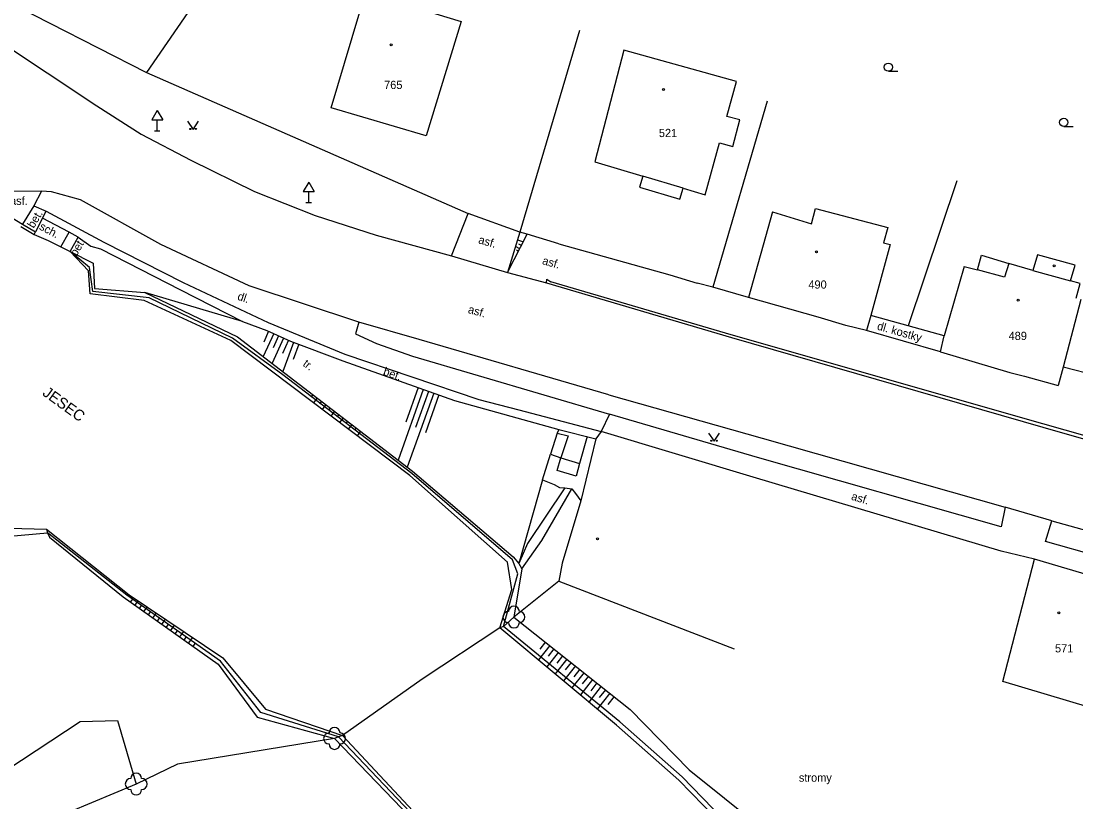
# Model space of a CAD drawing. Extents: x -794191 to -788944, y -1117087 to -1105044.
# Drawn here: x -792322.7 to -792226.3, y -1110073.7 to -1110002.4 of the extents above; entities that cross this region are included whole.
import ezdxf

# ---------------------------------------------------------------- set-up
doc = ezdxf.new("R2010")
doc.units = 0
for name, color, linetype in [('Doplněk polohopisu', 7, 'Continuous'), ('Doplňkové značky', 7, 'Continuous'), ('Hranice - ploty_ zdi', 7, 'Continuous'), ('Komunikace', 7, 'Continuous'), ('Pomocné popisy', 7, 'Continuous'), ('Stavební objekty', 7, 'Continuous'), ('Vodstvo', 7, 'Continuous'), ('Výškopis', 7, 'Continuous'), ('Zeleň', 7, 'Continuous'), ('Značky druhů budov', 7, 'Continuous'), ('Značky druhů pozemků', 7, 'Continuous'), ('Čísla popisná', 7, 'Continuous')]:
    doc.layers.add(name, color=color, linetype=linetype)

msp = doc.modelspace()

# ---------------------------------------------------------------- linework, layer by layer
at = {"layer": 'Doplněk polohopisu'}
for p, q in [((-792321.53, -1110019.28), (-792322.58, -1110020.93)), ((-792283.37, -1110023.85), (-792281.86, -1110019.97)), ((-792277.13, -1110021.66), (-792278.27, -1110025.36)), ((-792278.27, -1110025.36), (-792276.46, -1110021.87)), ((-792283.37, -1110023.85), (-792278.27, -1110025.36)), ((-792278.27, -1110025.36), (-792274.7, -1110026.31)), ((-792291.85, -1110029.89), (-792292.15, -1110030.97)), ((-792292.15, -1110030.97), (-792290.24, -1110031.84)), ((-792290.24, -1110031.84), (-792286.94, -1110032.99)), ((-792286.94, -1110032.99), (-792268.95, -1110038.28)), ((-792268.95, -1110038.28), (-792269.7, -1110039.88)), ((-792255.44, -1110042.24), (-792268.95, -1110038.28)), ((-792233.18, -1110048.59), (-792255.44, -1110042.24)), ((-792232.8, -1110046.8), (-792233.18, -1110048.59)), ((-792229.11, -1110049.92), (-792228.53, -1110048.03)), ((-792221.62, -1110052.03), (-792229.11, -1110049.92))]:
    msp.add_line(p, q, dxfattribs=at)
msp.add_lwpolyline([(-792320.85, -1110017.93), (-792321.53, -1110019.28), (-792320.4, -1110019.77)], dxfattribs=at)
at = {"layer": 'Doplňkové značky'}
for p, q in [((-792310.27, -1110010.554), (-792310.77, -1110011.42)), ((-792310.27, -1110010.554), (-792309.77, -1110011.42)), ((-792310.77, -1110011.42), (-792309.77, -1110011.42)), ((-792310.27, -1110012.42), (-792310.27, -1110011.42)), ((-792310.52, -1110012.42), (-792310.02, -1110012.42)), ((-792296.43, -1110017.104), (-792296.93, -1110017.97)), ((-792296.43, -1110017.104), (-792295.93, -1110017.97)), ((-792296.93, -1110017.97), (-792295.93, -1110017.97)), ((-792296.43, -1110018.97), (-792296.43, -1110017.97)), ((-792296.68, -1110018.97), (-792296.18, -1110018.97))]:
    msp.add_line(p, q, dxfattribs=at)
at = {"layer": 'Hranice - ploty_ zdi'}
for p, q in [((-792301.9, -1109993.53), (-792311.24, -1110007.08)), ((-792324.48, -1110000.31), (-792311.24, -1110007.08)), ((-792271.69, -1110003.26), (-792277.13, -1110021.66)), ((-792311.24, -1110007.08), (-792281.86, -1110019.97)), ((-792254.54, -1110009.7), (-792259.52, -1110026.69)), ((-792237.21, -1110017), (-792241.66, -1110030.23)), ((-792277.13, -1110021.66), (-792281.86, -1110019.97)), ((-792322.73, -1110021.17), (-792321.5, -1110021.9)), ((-792321.5, -1110021.9), (-792321.39, -1110021.64)), ((-792276.46, -1110021.87), (-792277.13, -1110021.66)), ((-792273.57, -1110022.74), (-792276.46, -1110021.87)), ((-792274.7, -1110026.31), (-792257.81, -1110031.28)), ((-792257.83, -1110031.05), (-792274.31, -1110026.2)), ((-792259.52, -1110026.69), (-792260.93, -1110026.32)), ((-792241.66, -1110030.23), (-792245.08, -1110029.29)), ((-792238.37, -1110031.13), (-792241.66, -1110030.23)), ((-792257.81, -1110031.28), (-792229.37, -1110039.49)), ((-792229.37, -1110039.49), (-792204.24, -1110046.62)), ((-792230.11, -1110051.54), (-792233.17, -1110050.81)), ((-792273.59, -1110053.54), (-792257.55, -1110059.73))]:
    msp.add_line(p, q, dxfattribs=at)
for points in [[(-792321.5, -1110021.9), (-792320.23, -1110022.43), (-792319.06, -1110023), (-792318.31, -1110021.68), (-792320.76, -1110020.39), (-792321.39, -1110021.64)], [(-792273.57, -1110022.74), (-792263.44, -1110025.56), (-792260.93, -1110026.32)], [(-792274.7, -1110026.31), (-792274.66, -1110025.98), (-792274.31, -1110026.2)], [(-792256.24, -1110027.63), (-792259.52, -1110026.69)], [(-792179.19, -1110052.78), (-792185.06, -1110051.55), (-792193.9, -1110049.28), (-792204.24, -1110046.3), (-792229.36, -1110039.19), (-792257.83, -1110031.05)], [(-792269.7, -1110039.88), (-792270.19, -1110040.54), (-792271.56, -1110046.2)], [(-792233.17, -1110050.81), (-792255.81, -1110044.06), (-792269.7, -1110039.88)], [(-792273.03, -1110045.03), (-792276.45, -1110050.09), (-792277.22, -1110051.93)], [(-792276.97, -1110052.41), (-792275.14, -1110049.83), (-792272.39, -1110045.11)], [(-792273.28, -1110051.9), (-792273.59, -1110053.54), (-792277.68, -1110056.82)], [(-792277.68, -1110056.82), (-792278.64, -1110057.67), (-792278.96, -1110057.8), (-792286.05, -1110062.5), (-792293.35, -1110067.65), (-792293.71, -1110067.76), (-792294.07, -1110067.91)], [(-792294.07, -1110067.91), (-792308.41, -1110070.25), (-792312.19, -1110072.07)], [(-792312.19, -1110072.07), (-792328.56, -1110078.91), (-792341, -1110085.14), (-792354.54, -1110092.7)]]:
    msp.add_lwpolyline(points, dxfattribs=at)
at = {"layer": 'Komunikace'}
for p, q in [((-792327.2, -1110002.57), (-792315.79, -1110010.14)), ((-792315.79, -1110010.14), (-792311.73, -1110012.73)), ((-792311.73, -1110012.73), (-792307.21, -1110015.09)), ((-792307.21, -1110015.09), (-792301.37, -1110017.96)), ((-792301.37, -1110017.96), (-792295.84, -1110020.16)), ((-792320.76, -1110020.39), (-792320.4, -1110019.77)), ((-792295.84, -1110020.16), (-792290.26, -1110021.94)), ((-792317.48, -1110022.13), (-792318.31, -1110021.68)), ((-792318.21, -1110023.43), (-792317.48, -1110022.13)), ((-792290.26, -1110021.94), (-792283.37, -1110023.85)), ((-792319.06, -1110023), (-792318.21, -1110023.43)), ((-792286.34, -1110031.47), (-792291.85, -1110029.89)), ((-792238.7, -1110032.59), (-792245.48, -1110030.66)), ((-792269.01, -1110036.54), (-792286.34, -1110031.47)), ((-792269.01, -1110036.54), (-792255, -1110040.5)), ((-792255, -1110040.5), (-792232.8, -1110046.8)), ((-792273.74, -1110043.43), (-792273.41, -1110042.29)), ((-792228.53, -1110048.03), (-792232.8, -1110046.8)), ((-792228.53, -1110048.03), (-792221.06, -1110050.12))]:
    msp.add_line(p, q, dxfattribs=at)
for points in [[(-792301.88, -1110026.57), (-792309.93, -1110022.81), (-792317.27, -1110018.72), (-792319.93, -1110018), (-792320.85, -1110017.93), (-792324.06, -1110017.96), (-792327.14, -1110018.52), (-792328.68, -1110019.09), (-792332.12, -1110021.39), (-792334.03, -1110023.5)], [(-792339.38, -1110033.4), (-792333.27, -1110024.12), (-792330.84, -1110021.56), (-792328.94, -1110020.43), (-792326.91, -1110019.75), (-792324.79, -1110019.6), (-792322.58, -1110020.93), (-792321.39, -1110021.64)], [(-792320.4, -1110019.77), (-792315.14, -1110022.59), (-792307.89, -1110026.27), (-792300.13, -1110029.91), (-792293.14, -1110032.83), (-792280.88, -1110036.97), (-792277.24, -1110037.89), (-792269.7, -1110039.88)], [(-792317.48, -1110022.13), (-792316.33, -1110022.95), (-792315.45, -1110023.2), (-792308.14, -1110026.93), (-792302.49, -1110029.82), (-792300.26, -1110030.64), (-792298.1, -1110031.63), (-792293.31, -1110033.42), (-792283.12, -1110037.05), (-792273.58, -1110039.68), (-792270.19, -1110040.54)], [(-792291.85, -1110029.89), (-792301.88, -1110026.57)], [(-792273.58, -1110039.68), (-792273.73, -1110040.02), (-792274.33, -1110041.95)], [(-792270.99, -1110040.33), (-792271.69, -1110042.8), (-792272, -1110043.97), (-792273.74, -1110043.43)], [(-792273.73, -1110040.02), (-792272.74, -1110040.27), (-792273.41, -1110042.29)], [(-792275.06, -1110044.28), (-792274.33, -1110041.95), (-792273.41, -1110042.29), (-792271.69, -1110042.8)], [(-792275.06, -1110044.28), (-792274.01, -1110044.73), (-792273.52, -1110044.98), (-792273.03, -1110045.03), (-792272.39, -1110045.11), (-792272.05, -1110045.54), (-792271.56, -1110046.2)]]:
    msp.add_lwpolyline(points, dxfattribs=at)
at = {"layer": 'Stavební objekty'}
for p, q in [((-792262.23, -1110017.66), (-792265.9, -1110016.55)), ((-792254.07, -1110019.81), (-792256.24, -1110027.63)), ((-792243.32, -1110022.81), (-792245.08, -1110029.29)), ((-792236.54, -1110024.8), (-792238.37, -1110031.13)), ((-792236.54, -1110024.8), (-792235.33, -1110025.12)), ((-792230.26, -1110025.16), (-792226.82, -1110026.12)), ((-792225.88, -1110027.82), (-792227.49, -1110033.99)), ((-792245.08, -1110029.29), (-792245.48, -1110030.66)), ((-792227.49, -1110033.99), (-792227.96, -1110035.67)), ((-792224.44, -1110034.79), (-792227.49, -1110033.99)), ((-792271.56, -1110046.2), (-792273.28, -1110051.9)), ((-792233.01, -1110062.7), (-792230.11, -1110051.54)), ((-792223.67, -1110053.44), (-792230.11, -1110051.54))]:
    msp.add_line(p, q, dxfattribs=at)
for points in [[(-792282.51, -1110002.44), (-792285.69, -1110012.88), (-792294.39, -1110010.32), (-792291.24, -1109999.8), (-792289.18, -1110000.33), (-792286.41, -1110001.25), (-792284.81, -1110001.74)], [(-792257.03, -1110011.43), (-792258.23, -1110011.1), (-792257.36, -1110007.92), (-792267.63, -1110005.04), (-792270.28, -1110015.24), (-792265.9, -1110016.55), (-792266.21, -1110017.55), (-792262.53, -1110018.66), (-792262.23, -1110017.66), (-792260.2, -1110018.27), (-792258.9, -1110013.51), (-792257.68, -1110013.85)]]:
    msp.add_lwpolyline(points, close=True, dxfattribs=at)
for points in [[(-792254.07, -1110019.81), (-792250.49, -1110020.92), (-792250.12, -1110019.5), (-792243.52, -1110021.25), (-792243.91, -1110022.64), (-792243.32, -1110022.81)], [(-792226.31, -1110027.7), (-792225.94, -1110026.37), (-792226.82, -1110026.12), (-792226.42, -1110024.68), (-792229.86, -1110023.73), (-792230.26, -1110025.16), (-792232.47, -1110024.54), (-792232.85, -1110025.77), (-792235.33, -1110025.12), (-792234.97, -1110023.76)], [(-792234.97, -1110023.76), (-792232.47, -1110024.54)], [(-792245.48, -1110030.66), (-792247.36, -1110030.2), (-792249.9, -1110029.45), (-792256.24, -1110027.63)], [(-792238.7, -1110032.59), (-792238.37, -1110031.13)], [(-792238.7, -1110032.59), (-792232.39, -1110034.48), (-792231.04, -1110034.81), (-792227.96, -1110035.67)], [(-792224.1, -1110055.15), (-792222.61, -1110055.55), (-792225.15, -1110065.04), (-792233.01, -1110062.7)]]:
    msp.add_lwpolyline(points, dxfattribs=at)
at = {"layer": 'Vodstvo'}
for p, q in [((-792287, -1110043.7), (-792298.78, -1110034.7)), ((-792293.71, -1110067.76), (-792285.44, -1110076.43))]:
    msp.add_line(p, q, dxfattribs=at)
for points in [[(-792298.78, -1110034.7), (-792303.38, -1110031.34), (-792311, -1110027.67), (-792316.15, -1110027.08), (-792316.45, -1110024.91), (-792318.21, -1110023.43)], [(-792268.02, -1110066.39), (-792278.64, -1110057.67), (-792277.31, -1110052.87), (-792277.8, -1110051.59), (-792287, -1110043.7)], [(-792331.77, -1110046.44), (-792324.07, -1110049.47), (-792320.28, -1110049.14)], [(-792293.71, -1110067.76), (-792300.81, -1110065.54), (-792304.5, -1110060.84), (-792313.06, -1110054.81), (-792320.28, -1110049.14)], [(-792268.02, -1110066.39), (-792262.3, -1110071.42), (-792256.67, -1110077.23), (-792253.52, -1110085.93)]]:
    msp.add_lwpolyline(points, dxfattribs=at)
at = {"layer": 'Výškopis'}
for p, q in [((-792277.34, -1110022.36), (-792276.82, -1110022.56)), ((-792277.15, -1110023.2), (-792277.54, -1110022.99)), ((-792277.27, -1110023.43), (-792277.45, -1110023.32)), ((-792276.99, -1110022.89), (-792277.22, -1110022.77)), ((-792302.49, -1110029.82), (-792311.4, -1110027.19)), ((-792302.93, -1110031.23), (-792286.94, -1110043.49)), ((-792299.63, -1110030.93), (-792300.59, -1110033.02)), ((-792300.09, -1110030.72), (-792300.54, -1110031.71)), ((-792299.18, -1110031.14), (-792299.68, -1110032.23)), ((-792287.2, -1110043.9), (-792303.55, -1110031.57)), ((-792298.72, -1110031.34), (-792299.78, -1110033.64)), ((-792298.27, -1110031.55), (-792298.82, -1110032.75)), ((-792297.81, -1110031.74), (-792298.8, -1110034.4)), ((-792297.34, -1110031.91), (-792297.86, -1110033.31)), ((-792285.96, -1110036.04), (-792288.25, -1110042.48)), ((-792286.43, -1110035.87), (-792287.55, -1110039.02)), ((-792296.05, -1110036.5), (-792296.23, -1110036.73)), ((-792295.65, -1110036.81), (-792296, -1110037.26)), ((-792295.26, -1110037.11), (-792295.43, -1110037.34)), ((-792285.01, -1110036.38), (-792287.42, -1110043.12)), ((-792285.48, -1110036.21), (-792286.66, -1110039.51)), ((-792284.54, -1110036.54), (-792285.77, -1110039.99)), ((-792294.86, -1110037.42), (-792295.2, -1110037.86)), ((-792294.46, -1110037.72), (-792294.63, -1110037.94)), ((-792294.07, -1110038.02), (-792294.4, -1110038.47)), ((-792293.67, -1110038.33), (-792293.84, -1110038.55)), ((-792293.27, -1110038.63), (-792293.61, -1110039.07)), ((-792292.88, -1110038.94), (-792293.04, -1110039.15)), ((-792292.48, -1110039.24), (-792292.81, -1110039.67)), ((-792292.08, -1110039.55), (-792292.25, -1110039.76)), ((-792291.69, -1110039.85), (-792292.01, -1110040.27)), ((-792275.06, -1110044.28), (-792277.22, -1110051.93)), ((-792312.7, -1110055.46), (-792312.51, -1110055.2)), ((-792312.29, -1110055.75), (-792312, -1110055.33)), ((-792311.88, -1110056.04), (-792311.69, -1110055.77)), ((-792311.48, -1110056.33), (-792311.17, -1110055.89)), ((-792311.07, -1110056.62), (-792310.88, -1110056.35)), ((-792310.66, -1110056.91), (-792310.34, -1110056.45)), ((-792310.25, -1110057.2), (-792310.06, -1110056.92)), ((-792309.84, -1110057.49), (-792309.51, -1110057.01)), ((-792309.44, -1110057.78), (-792309.24, -1110057.5)), ((-792309.03, -1110058.06), (-792308.68, -1110057.57)), ((-792308.62, -1110058.35), (-792308.42, -1110058.08)), ((-792308.21, -1110058.64), (-792307.85, -1110058.13)), ((-792307.8, -1110058.93), (-792307.61, -1110058.65)), ((-792307.4, -1110059.22), (-792307.02, -1110058.69)), ((-792306.99, -1110059.51), (-792306.79, -1110059.23)), ((-792274.8, -1110059.1), (-792275.32, -1110059.76)), ((-792274.41, -1110059.42), (-792275.45, -1110060.73)), ((-792273.62, -1110060.04), (-792274.68, -1110061.38)), ((-792274.02, -1110059.73), (-792274.54, -1110060.39)), ((-792272.84, -1110060.66), (-792273.92, -1110062.02)), ((-792273.23, -1110060.35), (-792273.76, -1110061.02)), ((-792272.45, -1110060.97), (-792272.99, -1110061.65)), ((-792272.06, -1110061.28), (-792273.15, -1110062.66)), ((-792271.27, -1110061.9), (-792272.38, -1110063.3)), ((-792271.66, -1110061.59), (-792272.21, -1110062.28)), ((-792270.49, -1110062.52), (-792271.61, -1110063.94)), ((-792270.88, -1110062.21), (-792271.44, -1110062.92)), ((-792270.1, -1110062.83), (-792270.66, -1110063.55)), ((-792269.7, -1110063.14), (-792270.85, -1110064.58)), ((-792268.92, -1110063.77), (-792270.08, -1110065.22)), ((-792269.31, -1110063.46), (-792269.89, -1110064.18)), ((-792268.53, -1110064.08), (-792269.11, -1110064.81)), ((-792294.07, -1110067.91), (-792285.93, -1110076.36)), ((-792285.25, -1110076.29), (-792293.35, -1110067.65))]:
    msp.add_line(p, q, dxfattribs=at)
for points in [[(-792303.55, -1110031.57), (-792311.46, -1110027.92), (-792316.38, -1110027.3), (-792316.56, -1110025.2), (-792318.21, -1110023.43)], [(-792318.21, -1110023.43), (-792316.11, -1110024.52), (-792315.99, -1110026.82), (-792311.4, -1110027.19), (-792302.93, -1110031.23)], [(-792286.94, -1110043.49), (-792277.74, -1110051.32), (-792277.22, -1110051.93), (-792276.97, -1110052.41), (-792277.68, -1110056.82), (-792267.05, -1110065.25)], [(-792268.3, -1110066.71), (-792278.96, -1110057.8), (-792277.87, -1110054.3), (-792278.27, -1110051.82), (-792287.2, -1110043.9)], [(-792334.73, -1110046.65), (-792338.64, -1110057.36), (-792334.98, -1110063.06), (-792324, -1110070.76), (-792317.31, -1110066.37), (-792313.89, -1110066.27), (-792312.19, -1110072.07)], [(-792331.18, -1110046.01), (-792323.75, -1110048.7), (-792320.38, -1110048.79), (-792312.82, -1110054.78), (-792304.27, -1110060.54), (-792300.38, -1110065.24), (-792293.35, -1110067.65)], [(-792320.38, -1110048.79), (-792320.28, -1110049.14), (-792320.12, -1110049.53), (-792313.37, -1110054.99), (-792304.71, -1110061.12), (-792301.15, -1110065.95), (-792294.07, -1110067.91)], [(-792267.05, -1110065.25), (-792261.66, -1110070.76), (-792255.23, -1110075.96), (-792252.57, -1110084.67)], [(-792253.6, -1110086.25), (-792256.98, -1110077.5), (-792262.61, -1110071.73), (-792268.3, -1110066.71)]]:
    msp.add_lwpolyline(points, dxfattribs=at)
at = {"layer": 'Zeleň'}
for centre in [(-792277.68, -1110056.82), (-792294.07, -1110067.91), (-792312.19, -1110072.07)]:
    msp.add_circle(centre, 0.0005, dxfattribs=at)
for centre, start, end in [((-792278.18, -1110056.82), 89.99999, 269.99999), ((-792277.68, -1110056.32), 0, 179.99999), ((-792277.18, -1110056.82), 270, 89.99999), ((-792277.68, -1110057.32), 179.99999, 359.99999), ((-792294.07, -1110067.41), 0, 179.99999), ((-792294.57, -1110067.91), 89.99999, 269.99999), ((-792293.57, -1110067.91), 270, 89.99999), ((-792294.07, -1110068.41), 179.99999, 359.99999), ((-792312.69, -1110072.07), 89.99999, 269.99999), ((-792312.19, -1110071.57), 0, 179.99999), ((-792311.69, -1110072.07), 270, 89.99999), ((-792312.19, -1110072.57), 179.99999, 359.99999)]:
    msp.add_arc(centre, 0.5, start, end, dxfattribs=at)
at = {"layer": 'Značky druhů budov'}
for centre in [(-792288.9, -1110004.56), (-792264.01, -1110008.65), (-792250.05, -1110023.46), (-792228.33, -1110024.75), (-792231.61, -1110027.88), (-792270.04, -1110049.67), (-792227.89, -1110056.44)]:
    msp.add_circle(centre, 0.0875, dxfattribs=at)
at = {"layer": 'Značky druhů pozemků'}
for p, q in [((-792243.47, -1110006.985), (-792242.595, -1110006.985)), ((-792227.45, -1110012.025), (-792226.575, -1110012.025))]:
    msp.add_line(p, q, dxfattribs=at)
for points in [[(-792307.49, -1110011.55), (-792306.99, -1110012.3), (-792306.49, -1110011.55)], [(-792259.9, -1110040.02), (-792259.4, -1110040.77), (-792258.9, -1110040.02)]]:
    msp.add_lwpolyline(points, dxfattribs=at)
for centre, radius in [((-792243.47, -1110006.61), 0.375), ((-792227.45, -1110011.65), 0.375), ((-792307.24, -1110012.25), 0.05), ((-792306.74, -1110012.25), 0.05), ((-792259.65, -1110040.72), 0.05), ((-792259.15, -1110040.72), 0.05)]:
    msp.add_circle(centre, radius, dxfattribs=at)

# ---------------------------------------------------------------- texts
at = {"layer": 'Pomocné popisy'}
for s, rotation, p in [('asf.', 359.6296, (-792323.717, -1110019.179)), ('bet.', 58.86103, (-792321.554, -1110021.374)), ('sch.', 332.27174, (-792321.11, -1110021.39)), ('bet.', 59.37, (-792317.653, -1110023.935)), ('asf.', 344.16074, (-792280.98, -1110022.68)), ('asf.', 344.16074, (-792275.15, -1110024.58)), ('dl.', 341.04772, (-792303.004, -1110027.824)), ('asf.', 344.55151, (-792281.93, -1110029.04)), ('dl. kostky', 344.26214, (-792244.559, -1110030.559)), ('tr.', 323.0476, (-792297.032, -1110033.825)), ('bet.', 340.55996, (-792289.688, -1110034.69)), ('asf.', 343.70267, (-792246.92, -1110046.1))]:
    msp.add_text(s, height=0.75, rotation=rotation, dxfattribs=at).set_placement(p)
msp.add_text('stromy', height=0.75, dxfattribs=at).set_placement((-792251.65, -1110071.86))
at = {"layer": 'Vodstvo'}
msp.add_text('JESEC', height=1, rotation=323.98798, dxfattribs=at).set_placement((-792320.825, -1110036.509))
at = {"layer": 'Čísla popisná'}
for s, p in [('765', (-792289.54, -1110008.6)), ('521', (-792264.44, -1110012.99)), ('490', (-792250.78, -1110026.83)), ('489', (-792232.49, -1110031.52)), ('571', (-792228.25, -1110060.05))]:
    msp.add_text(s, height=0.75, dxfattribs=at).set_placement(p)

doc.saveas('drawing.dxf')
